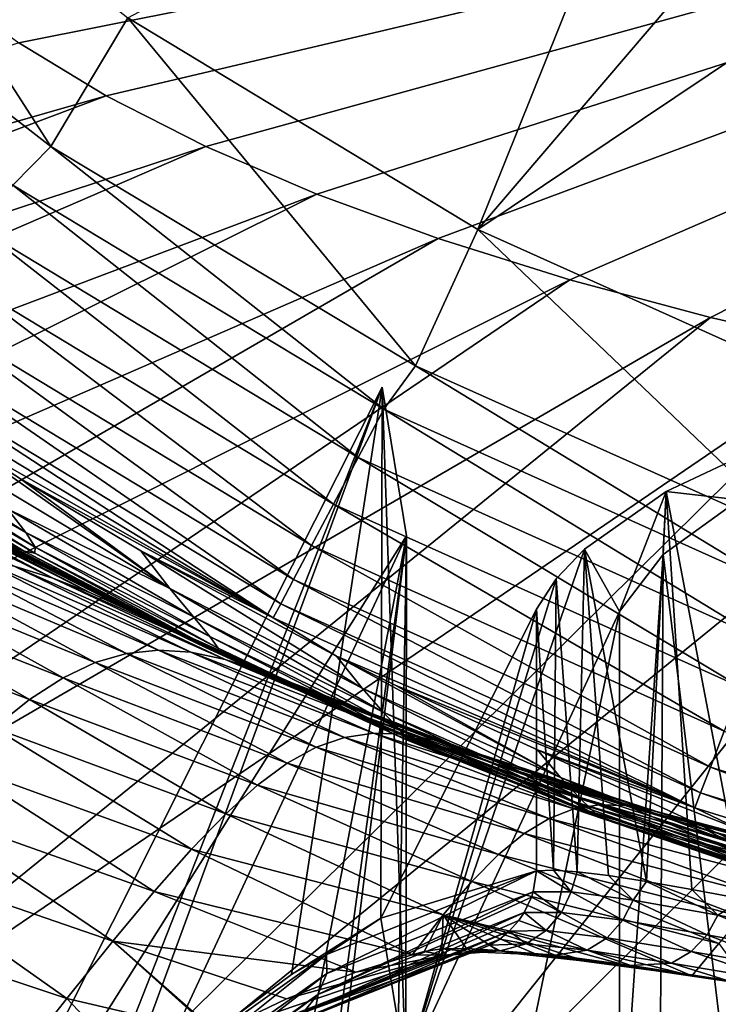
# Model space of a CAD drawing. Header units: metres. Extents: x -90 to 304, y -90 to 74.
# Tile 381 of 570: x 233.1 to 235.47, y 19.49 to 22.83. Entities that reach past the tile are written whole.
import ezdxf

# ---------------------------------------------------------------- set-up
doc = ezdxf.new("R2010")
doc.units = ezdxf.units.M
doc.layers.add('solid_21662050_350', color=7, linetype='CONTINUOUS')

msp = doc.modelspace()

# ---------------------------------------------------------------- linework, layer by layer
at = {"layer": 'solid_21662050_350'}
for points in [[(233.096497, 22.75025, 189.750885), (240, 24.126535, 186.507858), (232.841797, 22.937397, 189.231064)], [(233.393768, 22.570448, 190.250305), (240, 24.126535, 186.507858), (233.096497, 22.75025, 189.750885)], [(233.73175, 22.399099, 190.726242), (240, 24.126535, 186.507858), (233.393768, 22.570448, 190.250305)], [(234.108398, 22.237265, 191.175751), (240, 24.126535, 186.507858), (233.73175, 22.399099, 190.726242)], [(234.521347, 22.085938, 191.596085), (240, 24.126535, 186.507858), (234.108398, 22.237265, 191.175751)], [(234.968094, 21.946051, 191.984634), (240, 24.126535, 186.507858), (234.521347, 22.085938, 191.596085)], [(235.445862, 21.81847, 192.339005), (240, 24.126535, 186.507858), (234.968094, 21.946051, 191.984634)], [(235.951691, 21.703979, 192.657013), (240, 24.126535, 186.507858), (235.445862, 21.81847, 192.339005)], [(235.344818, 23.832262, -26.917501), (234.655655, 22.11727, 8.134833), (233.467255, 22.835686, 8.134833)], [(235.344818, 23.832262, -26.917501), (235.885696, 23.556669, -26.917501), (234.655655, 22.11727, 8.134833)], [(232.374115, 23.69211, 8.134833), (233.205414, 22.398092, 8.134833), (232.066986, 23.284014, 8.134833)], [(232.374115, 23.69211, 8.134833), (233.467255, 22.835686, 8.134833), (233.205414, 22.398092, 8.134833)], [(235.885696, 23.556669, -26.917501), (236.442825, 23.315584, -26.917501), (234.655655, 22.11727, 8.134833)], [(236.442825, 23.315584, -26.917501), (235.922043, 21.547314, 8.134833), (234.655655, 22.11727, 8.134833)], [(233.076874, 22.267763, 8.151209), (232.066986, 23.284014, 8.134833), (233.205414, 22.398092, 8.134833)], [(233.467255, 22.835686, 8.134833), (234.444061, 21.653379, 8.134833), (233.205414, 22.398092, 8.134833)], [(233.467255, 22.835686, 8.134833), (234.655655, 22.11727, 8.134833), (234.444061, 21.653379, 8.134833)], [(233.393768, 22.570448, 190.250305), (233.096497, 22.75025, 189.750885), (226.715378, 20.657795, 193.808807)], [(233.393768, 22.570448, 190.250305), (226.715378, 20.657795, 193.808807), (227.391174, 20.311388, 194.770981)], [(233.73175, 22.399099, 190.726242), (233.393768, 22.570448, 190.250305), (227.391174, 20.311388, 194.770981)], [(233.73175, 22.399099, 190.726242), (227.391174, 20.311388, 194.770981), (228.145523, 19.984114, 195.680023)], [(234.108398, 22.237265, 191.175751), (233.73175, 22.399099, 190.726242), (228.145523, 19.984114, 195.680023)], [(234.336502, 21.506258, 8.151209), (233.076874, 22.267763, 8.151209), (233.205414, 22.398092, 8.134833)], [(234.336502, 21.506258, 8.151209), (233.205414, 22.398092, 8.134833), (234.444061, 21.653379, 8.134833)], [(234.249512, 21.342251, 8.204169), (232.970627, 22.115519, 8.204169), (233.076874, 22.267763, 8.151209)], [(234.249512, 21.342251, 8.204169), (233.076874, 22.267763, 8.151209), (234.336502, 21.506258, 8.151209)], [(234.108398, 22.237265, 191.175751), (228.145523, 19.984114, 195.680023), (228.973709, 19.678011, 196.530258)], [(234.521347, 22.085938, 191.596085), (234.108398, 22.237265, 191.175751), (228.973709, 19.678011, 196.530258)], [(234.165741, 21.184338, 8.296158), (232.868317, 21.968937, 8.296158), (232.970627, 22.115519, 8.204169)], [(234.165741, 21.184338, 8.296158), (232.970627, 22.115519, 8.204169), (234.249512, 21.342251, 8.204169)], [(234.655655, 22.11727, 8.134833), (235.753845, 21.06699, 8.134833), (234.444061, 21.653379, 8.134833)], [(234.655655, 22.11727, 8.134833), (235.922043, 21.547314, 8.134833), (235.753845, 21.06699, 8.134833)], [(234.521347, 22.085938, 191.596085), (228.973709, 19.678011, 196.530258), (229.87059, 19.394985, 197.316391)], [(234.968094, 21.946051, 191.984634), (234.521347, 22.085938, 191.596085), (229.87059, 19.394985, 197.316391)], [(234.090881, 21.043173, 8.425043), (232.776886, 21.837894, 8.425043), (232.868317, 21.968937, 8.296158)], [(234.090881, 21.043173, 8.425043), (232.868317, 21.968937, 8.296158), (234.165741, 21.184338, 8.296158)], [(234.968094, 21.946051, 191.984634), (229.87059, 19.394985, 197.316391), (230.830566, 19.136803, 198.033524)], [(235.445862, 21.81847, 192.339005), (234.968094, 21.946051, 191.984634), (230.830566, 19.136803, 198.033524)], [(234.029968, 20.928207, 8.583852), (232.702484, 21.731159, 8.583852), (232.776886, 21.837894, 8.425043)], [(234.029968, 20.928207, 8.583852), (232.776886, 21.837894, 8.425043), (234.090881, 21.043173, 8.425043)], [(235.445862, 21.81847, 192.339005), (230.830566, 19.136803, 198.033524), (231.847656, 18.905067, 198.677185)], [(235.951691, 21.703979, 192.657013), (235.445862, 21.81847, 192.339005), (231.847656, 18.905067, 198.677185)], [(235.951691, 21.703979, 192.657013), (231.847656, 18.905067, 198.677185), (232.915543, 18.701227, 199.243378)], [(233.986267, 20.845713, 8.761939), (232.649094, 21.65457, 8.761939), (232.702484, 21.731159, 8.583852)], [(233.986267, 20.845713, 8.761939), (232.702484, 21.731159, 8.583852), (234.029968, 20.928207, 8.583852)], [(236.482498, 21.603287, 192.936691), (235.951691, 21.703979, 192.657013), (232.915543, 18.701227, 199.243378)], [(232.649094, 21.65457, 8.761939), (233.960754, 20.797693, 8.947236), (232.61795, 21.610004, 8.947236)], [(233.986267, 20.845713, 8.761939), (233.960754, 20.797693, 8.947236), (232.649094, 21.65457, 8.761939)], [(235.678543, 20.902775, 8.151209), (234.336502, 21.506258, 8.151209), (234.444061, 21.653379, 8.134833)], [(235.678543, 20.902775, 8.151209), (234.444061, 21.653379, 8.134833), (235.753845, 21.06699, 8.134833)], [(232.61795, 21.610004, 8.947236), (233.960754, 20.797693, 8.947236), (232.866623, 21.421316, 9.125204)], [(236.482498, 21.603287, 192.936691), (232.915543, 18.701227, 199.243378), (234.027557, 18.52655, 199.728561)], [(237.034973, 21.51701, 193.176346), (236.482498, 21.603287, 192.936691), (234.027557, 18.52655, 199.728561)], [(234.330597, 21.580872, 106.904694), (232.728149, 18.40222, 118.487755), (233.338913, 19.061548, 113.874153)], [(234.413651, 21.076187, 108.743774), (232.728149, 18.40222, 118.487755), (234.330597, 21.580872, 106.904694)], [(234.330597, 21.580872, 106.904694), (233.338913, 19.061548, 113.874153), (233.43811, 19.153154, 113.119171)], [(234.330597, 21.580872, 106.904694), (233.43811, 19.153154, 113.119171), (234.022659, 19.587032, 108.632675)], [(234.325729, 19.778139, 106.294273), (234.330597, 21.580872, 106.904694), (234.022659, 19.587032, 108.632675)], [(234.410599, 19.262512, 108.173233), (234.330597, 21.580872, 106.904694), (234.325729, 19.778139, 106.294273)], [(234.413651, 21.076187, 108.743774), (234.330597, 21.580872, 106.904694), (234.410599, 19.262512, 108.173233)], [(237.034973, 21.51701, 193.176346), (234.027557, 18.52655, 199.728561), (235.176788, 18.382124, 200.129715)], [(235.612335, 20.729338, 8.204169), (234.249512, 21.342251, 8.204169), (234.336502, 21.506258, 8.151209)], [(235.612335, 20.729338, 8.204169), (234.336502, 21.506258, 8.151209), (235.678543, 20.902775, 8.151209)], [(237.605743, 21.445683, 193.374451), (237.034973, 21.51701, 193.176346), (235.176788, 18.382124, 200.129715)], [(232.514465, 21.478231, 29.424231), (233.058624, 21.168266, 23.028183), (233.120117, 21.08843, 29.503458)], [(232.549545, 21.417933, 35.581928), (232.514465, 21.478231, 29.424231), (233.120117, 21.08843, 29.503458)], [(237.605743, 21.445683, 193.374451), (235.176788, 18.382124, 200.129715), (236.356049, 18.268848, 200.444351)], [(232.441727, 21.417768, 52.456257), (233.114471, 21.024902, 47.227535), (233.046463, 21.053848, 52.616924)], [(232.441727, 21.417768, 52.456257), (232.512054, 21.391352, 47.087769), (233.114471, 21.024902, 47.227535)], [(232.549545, 21.417933, 35.581928), (233.120117, 21.08843, 29.503458), (233.152527, 21.038488, 35.68095)], [(232.549561, 21.389481, 41.464397), (232.549545, 21.417933, 35.581928), (233.152527, 21.038488, 35.68095)], [(232.866623, 21.421316, 9.125204), (233.103119, 21.26984, 9.125216), (233.609421, 20.898111, 16.342543)], [(232.972595, 21.278799, 16.23838), (232.866623, 21.421316, 9.125204), (233.609421, 20.898111, 16.342543)], [(233.960754, 20.797693, 8.947236), (233.103119, 21.26984, 9.125216), (232.866623, 21.421316, 9.125204)], [(235.679871, 21.408484, 100.353279), (235.294891, 21.226646, 101.015892), (235.558838, 19.843107, 99.992172)], [(235.542038, 21.198984, 101.116692), (235.294891, 21.226646, 101.015892), (235.679871, 21.408484, 100.353279)], [(232.512054, 21.391352, 47.087769), (233.151367, 21.017921, 41.583141), (233.114471, 21.024902, 47.227535)], [(232.512054, 21.391352, 47.087769), (232.549561, 21.389481, 41.464397), (233.151367, 21.017921, 41.583141)], [(232.549561, 21.389481, 41.464397), (233.152527, 21.038488, 35.68095), (233.151367, 21.017921, 41.583141)], [(235.548569, 20.562342, 8.296158), (234.165741, 21.184338, 8.296158), (234.249512, 21.342251, 8.204169)], [(235.548569, 20.562342, 8.296158), (234.249512, 21.342251, 8.204169), (235.612335, 20.729338, 8.204169)], [(232.441574, 21.31205, 75.775742), (233.211807, 20.933279, 72.340446), (233.08136, 20.973787, 76.492096)], [(232.441574, 21.31205, 75.775742), (232.578903, 21.265078, 71.637657), (233.211807, 20.933279, 72.340446)], [(232.578903, 21.265078, 71.637657), (233.340714, 20.883131, 67.937714), (233.211807, 20.933279, 72.340446)], [(232.578903, 21.265078, 71.637657), (232.713669, 21.210035, 67.258224), (233.340714, 20.883131, 67.937714)], [(233.058624, 21.168266, 23.028183), (232.972595, 21.278799, 16.23838), (233.609421, 20.898111, 16.342543)], [(233.103119, 21.26984, 9.125216), (233.510712, 21.025146, 9.125279), (233.609421, 20.898111, 16.342543)], [(233.960754, 20.797693, 8.947236), (233.510712, 21.025146, 9.125279), (233.103119, 21.26984, 9.125216)], [(232.713669, 21.210035, 67.258224), (233.462601, 20.828779, 63.277733), (233.340714, 20.883131, 67.937714)], [(232.713669, 21.210035, 67.258224), (232.840286, 21.152597, 62.631336), (233.462601, 20.828779, 63.277733)], [(235.294891, 21.226646, 101.015892), (235.017624, 21.031384, 101.727432), (235.228775, 19.902697, 100.696312)], [(235.137024, 20.81938, 102.499985), (235.017624, 21.031384, 101.727432), (235.294891, 21.226646, 101.015892)], [(235.284821, 21.013298, 101.793335), (235.137024, 20.81938, 102.499985), (235.294891, 21.226646, 101.015892)], [(235.294891, 21.226646, 101.015892), (235.228775, 19.902697, 100.696312), (235.382324, 19.875771, 100.339798)], [(235.284821, 21.013298, 101.793335), (235.294891, 21.226646, 101.015892), (235.542038, 21.198984, 101.116692)], [(235.284821, 21.013298, 101.793335), (235.542038, 21.198984, 101.116692), (235.511292, 19.142267, 100.512573)], [(235.294891, 21.226646, 101.015892), (235.382324, 19.875771, 100.339798), (235.558838, 19.843107, 99.992172)], [(233.058624, 21.168266, 23.028183), (233.609421, 20.898111, 16.342543), (233.689651, 20.8015, 23.225809)], [(233.120117, 21.08843, 29.503458), (233.058624, 21.168266, 23.028183), (233.689651, 20.8015, 23.225809)], [(235.491592, 20.413063, 8.425043), (234.090881, 21.043173, 8.425043), (234.165741, 21.184338, 8.296158)], [(235.491592, 20.413063, 8.425043), (234.165741, 21.184338, 8.296158), (235.548569, 20.562342, 8.296158)], [(232.840286, 21.152597, 62.631336), (233.572021, 20.775703, 58.35482), (233.462601, 20.828779, 63.277733)], [(232.840286, 21.152597, 62.631336), (232.95314, 21.098499, 57.751469), (233.572021, 20.775703, 58.35482)], [(232.95314, 21.098499, 57.751469), (233.663406, 20.729776, 53.167881), (233.572021, 20.775703, 58.35482)], [(232.95314, 21.098499, 57.751469), (233.046463, 21.053848, 52.616924), (233.663406, 20.729776, 53.167881)], [(234.413651, 21.076187, 108.743774), (233.15213, 18.372522, 118.59597), (232.728149, 18.40222, 118.487755)], [(233.120117, 21.08843, 29.503458), (233.689651, 20.8015, 23.225809), (233.745941, 20.734318, 29.784002)], [(233.152527, 21.038488, 35.68095), (233.120117, 21.08843, 29.503458), (233.745941, 20.734318, 29.784002)], [(234.413651, 21.076187, 108.743774), (233.705643, 15.934495, 113.081017), (233.15213, 14.527333, 117.331146)], [(234.413651, 21.076187, 108.743774), (233.15213, 14.527333, 117.331146), (233.15213, 18.372522, 118.59597)], [(234.413651, 21.076187, 108.743774), (233.807373, 16.17358, 112.293518), (233.705643, 15.934495, 113.081017)], [(234.413651, 21.076187, 108.743774), (234.351303, 17.361851, 108.052902), (233.807373, 16.17358, 112.293518)], [(234.413651, 21.076187, 108.743774), (234.410599, 19.262512, 108.173233), (234.351303, 17.361851, 108.052902)], [(233.046463, 21.053848, 52.616924), (233.73114, 20.69709, 47.718491), (233.663406, 20.729776, 53.167881)], [(233.046463, 21.053848, 52.616924), (233.114471, 21.024902, 47.227535), (233.73114, 20.69709, 47.718491)], [(233.151367, 21.017921, 41.583141), (233.152527, 21.038488, 35.68095), (233.774002, 20.695379, 36.036213)], [(233.152527, 21.038488, 35.68095), (233.745941, 20.734318, 29.784002), (233.774002, 20.695379, 36.036213)], [(235.445221, 20.2915, 8.583852), (234.029968, 20.928207, 8.583852), (234.090881, 21.043173, 8.425043)], [(235.445221, 20.2915, 8.583852), (234.090881, 21.043173, 8.425043), (235.491592, 20.413063, 8.425043)], [(234.410599, 19.262512, 108.173233), (234.921509, 20.930098, 102.096519), (235.017624, 21.031384, 101.727432)], [(234.410599, 19.262512, 108.173233), (235.017624, 21.031384, 101.727432), (235.137024, 20.81938, 102.499985)], [(235.017624, 21.031384, 101.727432), (234.921509, 20.930098, 102.096519), (234.993484, 19.936056, 101.423607)], [(235.017624, 21.031384, 101.727432), (234.993484, 19.936056, 101.423607), (235.09903, 19.923019, 101.058601)], [(235.017624, 21.031384, 101.727432), (235.09903, 19.923019, 101.058601), (235.228775, 19.902697, 100.696312)], [(232.714996, 20.992762, 87.529892), (232.833557, 21.006042, 84.072266), (233.463043, 20.676922, 86.442268)], [(232.833557, 21.006042, 84.072266), (233.570648, 20.688181, 83.008507), (233.463043, 20.676922, 86.442268)], [(232.833557, 21.006042, 84.072266), (232.954681, 20.999258, 80.398941), (233.570648, 20.688181, 83.008507)], [(232.954681, 20.999258, 80.398941), (233.681519, 20.68096, 79.360817), (233.570648, 20.688181, 83.008507)], [(232.954681, 20.999258, 80.398941), (233.08136, 20.973787, 76.492096), (233.681519, 20.68096, 79.360817)], [(233.114471, 21.024902, 47.227535), (233.769592, 20.683748, 42.008232), (233.73114, 20.69709, 47.718491)], [(233.114471, 21.024902, 47.227535), (233.151367, 21.017921, 41.583141), (233.769592, 20.683748, 42.008232)], [(233.151367, 21.017921, 41.583141), (233.774002, 20.695379, 36.036213), (233.769592, 20.683748, 42.008232)], [(233.510712, 21.025146, 9.125279), (234.17511, 20.667822, 9.125484), (234.263123, 20.559017, 16.196573)], [(233.960754, 20.797693, 8.947236), (234.17511, 20.667822, 9.125484), (233.510712, 21.025146, 9.125279)], [(233.609421, 20.898111, 16.342543), (233.510712, 21.025146, 9.125279), (234.263123, 20.559017, 16.196573)], [(235.284821, 21.013298, 101.793335), (235.2742, 19.012121, 101.175255), (235.137024, 18.859087, 101.855171)], [(235.284821, 21.013298, 101.793335), (235.137024, 18.859087, 101.855171), (235.137024, 20.81938, 102.499985)], [(235.284821, 21.013298, 101.793335), (235.511292, 19.142267, 100.512573), (235.2742, 19.012121, 101.175255)], [(232.595734, 20.958197, 90.79007), (232.714996, 20.992762, 87.529892), (233.356018, 20.646046, 89.680473)], [(232.714996, 20.992762, 87.529892), (233.463043, 20.676922, 86.442268), (233.356018, 20.646046, 89.680473)], [(233.08136, 20.973787, 76.492096), (233.797516, 20.656776, 75.482208), (233.681519, 20.68096, 79.360817)], [(233.08136, 20.973787, 76.492096), (233.211807, 20.933279, 72.340446), (233.797516, 20.656776, 75.482208)], [(232.472473, 20.901123, 93.871048), (232.595734, 20.958197, 90.79007), (233.246918, 20.594419, 92.741516)], [(232.595734, 20.958197, 90.79007), (233.356018, 20.646046, 89.680473), (233.246918, 20.594419, 92.741516)], [(233.211807, 20.933279, 72.340446), (233.915695, 20.619436, 71.364014), (233.797516, 20.656776, 75.482208)], [(233.211807, 20.933279, 72.340446), (233.340714, 20.883131, 67.937714), (233.915695, 20.619436, 71.364014)], [(234.410599, 19.262512, 108.173233), (234.854584, 20.827171, 102.471588), (234.921509, 20.930098, 102.096519)], [(234.921509, 20.930098, 102.096519), (234.854584, 20.827171, 102.471588), (234.912109, 19.941319, 101.788734)], [(234.921509, 20.930098, 102.096519), (234.912109, 19.941319, 101.788734), (234.993484, 19.936056, 101.423607)], [(232.341827, 20.820454, 96.78965), (232.472473, 20.901123, 93.871048), (233.133057, 20.520943, 95.643135)], [(232.472473, 20.901123, 93.871048), (233.246918, 20.594419, 92.741516), (233.133057, 20.520943, 95.643135)], [(233.609421, 20.898111, 16.342543), (234.263123, 20.559017, 16.196573), (234.334518, 20.47784, 22.946369)], [(233.689651, 20.8015, 23.225809), (233.609421, 20.898111, 16.342543), (234.334518, 20.47784, 22.946369)], [(235.411957, 20.204273, 8.761939), (233.986267, 20.845713, 8.761939), (234.029968, 20.928207, 8.583852)], [(235.411957, 20.204273, 8.761939), (234.029968, 20.928207, 8.583852), (235.445221, 20.2915, 8.583852)], [(233.340714, 20.883131, 67.937714), (234.031418, 20.573589, 67.000648), (233.915695, 20.619436, 71.364014)], [(233.340714, 20.883131, 67.937714), (233.462601, 20.828779, 63.277733), (234.031418, 20.573589, 67.000648)], [(233.986267, 20.845713, 8.761939), (235.392532, 20.153486, 8.947236), (233.960754, 20.797693, 8.947236)], [(235.411957, 20.204273, 8.761939), (235.392532, 20.153486, 8.947236), (233.986267, 20.845713, 8.761939)], [(232.341827, 20.820454, 96.78965), (233.133057, 20.520943, 95.643135), (233.011536, 20.42473, 98.399895)], [(233.462601, 20.828779, 63.277733), (234.140015, 20.523884, 62.386528), (234.031418, 20.573589, 67.000648)], [(233.462601, 20.828779, 63.277733), (233.572021, 20.775703, 58.35482), (234.140015, 20.523884, 62.386528)], [(233.689651, 20.8015, 23.225809), (234.334518, 20.47784, 22.946369), (234.384888, 20.422886, 29.382647)], [(233.745941, 20.734318, 29.784002), (233.689651, 20.8015, 23.225809), (234.384888, 20.422886, 29.382647)], [(233.960754, 20.797693, 8.947236), (235.392532, 20.153486, 8.947236), (234.17511, 20.667822, 9.125484)], [(234.325729, 19.778139, 106.294273), (234.854584, 19.93854, 102.151657), (234.854584, 20.827171, 102.471588)], [(234.410599, 19.262512, 108.173233), (234.325729, 19.778139, 106.294273), (234.854584, 20.827171, 102.471588)], [(234.410599, 19.262512, 108.173233), (235.137024, 20.81938, 102.499985), (234.466675, 17.59634, 107.147659)], [(235.137024, 20.81938, 102.499985), (235.137024, 18.859087, 101.855171), (234.466675, 17.59634, 107.147659)], [(234.854584, 20.827171, 102.471588), (234.854584, 19.93854, 102.151657), (234.912109, 19.941319, 101.788734)], [(233.572021, 20.775703, 58.35482), (234.236771, 20.475052, 57.517097), (234.140015, 20.523884, 62.386528)], [(233.572021, 20.775703, 58.35482), (233.663406, 20.729776, 53.167881), (234.236771, 20.475052, 57.517097)], [(233.663406, 20.729776, 53.167881), (234.31691, 20.432257, 52.393444), (234.236771, 20.475052, 57.517097)], [(233.663406, 20.729776, 53.167881), (233.73114, 20.69709, 47.718491), (234.31691, 20.432257, 52.393444)], [(233.745941, 20.734318, 29.784002), (234.384888, 20.422886, 29.382647), (234.410583, 20.392691, 35.523666)], [(233.774002, 20.695379, 36.036213), (233.745941, 20.734318, 29.784002), (234.410583, 20.392691, 35.523666)], [(233.73114, 20.69709, 47.718491), (234.375626, 20.40081, 47.018597), (234.31691, 20.432257, 52.393444)], [(233.73114, 20.69709, 47.718491), (233.769592, 20.683748, 42.008232), (234.375626, 20.40081, 47.018597)], [(233.356018, 20.646046, 89.680473), (233.463043, 20.676922, 86.442268), (234.106613, 20.35865, 89.475655)], [(233.463043, 20.676922, 86.442268), (233.570648, 20.688181, 83.008507), (234.203278, 20.392223, 86.251755)], [(233.463043, 20.676922, 86.442268), (234.203278, 20.392223, 86.251755), (234.106613, 20.35865, 89.475655)], [(233.570648, 20.688181, 83.008507), (234.300827, 20.406775, 82.831947), (234.203278, 20.392223, 86.251755)], [(233.570648, 20.688181, 83.008507), (233.681519, 20.68096, 79.360817), (234.300827, 20.406775, 82.831947)], [(233.681519, 20.68096, 79.360817), (234.401505, 20.403414, 79.196899), (234.300827, 20.406775, 82.831947)], [(233.681519, 20.68096, 79.360817), (233.797516, 20.656776, 75.482208), (234.401505, 20.403414, 79.196899)], [(233.769592, 20.683748, 42.008232), (233.774002, 20.695379, 36.036213), (234.408096, 20.386026, 41.395592)], [(233.769592, 20.683748, 42.008232), (234.408096, 20.386026, 41.395592), (234.375626, 20.40081, 47.018597)], [(233.774002, 20.695379, 36.036213), (234.410583, 20.392691, 35.523666), (234.408096, 20.386026, 41.395592)], [(234.17511, 20.667822, 9.125484), (234.375198, 20.56974, 9.125568), (234.936737, 20.256451, 16.174911)], [(234.263123, 20.559017, 16.196573), (234.17511, 20.667822, 9.125484), (234.936737, 20.256451, 16.174911)], [(235.392532, 20.153486, 8.947236), (234.375198, 20.56974, 9.125568), (234.17511, 20.667822, 9.125484)], [(233.246918, 20.594419, 92.741516), (233.356018, 20.646046, 89.680473), (234.008621, 20.304937, 92.522957)], [(233.356018, 20.646046, 89.680473), (234.106613, 20.35865, 89.475655), (234.008621, 20.304937, 92.522957)], [(233.797516, 20.656776, 75.482208), (234.506744, 20.383638, 75.329041), (234.401505, 20.403414, 79.196899)], [(233.797516, 20.656776, 75.482208), (233.915695, 20.619436, 71.364014), (234.506744, 20.383638, 75.329041)], [(233.915695, 20.619436, 71.364014), (234.613785, 20.350958, 71.219986), (234.506744, 20.383638, 75.329041)], [(233.915695, 20.619436, 71.364014), (234.031418, 20.573589, 67.000648), (234.613785, 20.350958, 71.219986)], [(233.133057, 20.520943, 95.643135), (233.246918, 20.594419, 92.741516), (233.907028, 20.230005, 95.412407)], [(233.246918, 20.594419, 92.741516), (234.008621, 20.304937, 92.522957), (233.907028, 20.230005, 95.412407)], [(234.031418, 20.573589, 67.000648), (234.718475, 20.309547, 66.864388), (234.613785, 20.350958, 71.219986)], [(234.031418, 20.573589, 67.000648), (234.140015, 20.523884, 62.386528), (234.718475, 20.309547, 66.864388)], [(234.375198, 20.56974, 9.125568), (234.858673, 20.349985, 9.125804), (234.936737, 20.256451, 16.174911)], [(235.392532, 20.153486, 8.947236), (234.858673, 20.349985, 9.125804), (234.375198, 20.56974, 9.125568)], [(234.263123, 20.559017, 16.196573), (234.936737, 20.256451, 16.174911), (234.999146, 20.189026, 22.903961)], [(234.334518, 20.47784, 22.946369), (234.263123, 20.559017, 16.196573), (234.999146, 20.189026, 22.903961)], [(233.011536, 20.42473, 98.399895), (233.133057, 20.520943, 95.643135), (233.799408, 20.132925, 98.159103)], [(233.133057, 20.520943, 95.643135), (233.907028, 20.230005, 95.412407), (233.799408, 20.132925, 98.159103)], [(234.140015, 20.523884, 62.386528), (234.816681, 20.263575, 62.256886), (234.718475, 20.309547, 66.864388)], [(234.140015, 20.523884, 62.386528), (234.236771, 20.475052, 57.517097), (234.816681, 20.263575, 62.256886)], [(234.236771, 20.475052, 57.517097), (234.904236, 20.217306, 57.393398), (234.816681, 20.263575, 62.256886)], [(234.236771, 20.475052, 57.517097), (234.31691, 20.432257, 52.393444), (234.904236, 20.217306, 57.393398)], [(234.334518, 20.47784, 22.946369), (234.999146, 20.189026, 22.903961), (235.042679, 20.145704, 29.320248)], [(234.384888, 20.422886, 29.382647), (234.334518, 20.47784, 22.946369), (235.042679, 20.145704, 29.320248)], [(234.31691, 20.432257, 52.393444), (234.976929, 20.175463, 52.276276), (234.904236, 20.217306, 57.393398)], [(234.31691, 20.432257, 52.393444), (234.375626, 20.40081, 47.018597), (234.976929, 20.175463, 52.276276)], [(232.879379, 20.304958, 101.025322), (233.011536, 20.42473, 98.399895), (233.683289, 20.012836, 100.776833)], [(233.011536, 20.42473, 98.399895), (233.799408, 20.132925, 98.159103), (233.683289, 20.012836, 100.776833)], [(234.203278, 20.392223, 86.251755), (234.300827, 20.406775, 82.831947), (234.982132, 20.149185, 85.465347)], [(234.300827, 20.406775, 82.831947), (235.067947, 20.163525, 82.063179), (234.982132, 20.149185, 85.465347)], [(234.300827, 20.406775, 82.831947), (234.401505, 20.403414, 79.196899), (235.067947, 20.163525, 82.063179)], [(234.375626, 20.40081, 47.018597), (235.030487, 20.142914, 46.909908), (234.976929, 20.175463, 52.276276)], [(234.375626, 20.40081, 47.018597), (234.408096, 20.386026, 41.395592), (235.030487, 20.142914, 46.909908)], [(234.384888, 20.422886, 29.382647), (235.042679, 20.145704, 29.320248), (235.064194, 20.124722, 35.442593)], [(234.410583, 20.392691, 35.523666), (234.384888, 20.422886, 29.382647), (235.064194, 20.124722, 35.442593)], [(234.401505, 20.403414, 79.196899), (235.156891, 20.161089, 78.446472), (235.067947, 20.163525, 82.063179)], [(234.401505, 20.403414, 79.196899), (234.506744, 20.383638, 75.329041), (235.156891, 20.161089, 78.446472)], [(236.926651, 19.831503, 8.583852), (235.445221, 20.2915, 8.583852), (235.491592, 20.413063, 8.425043)], [(234.106613, 20.35865, 89.475655), (234.203278, 20.392223, 86.251755), (234.89769, 20.117016, 88.672379)], [(234.203278, 20.392223, 86.251755), (234.982132, 20.149185, 85.465347), (234.89769, 20.117016, 88.672379)], [(234.408096, 20.386026, 41.395592), (234.410583, 20.392691, 35.523666), (235.060669, 20.124527, 41.298679)], [(234.408096, 20.386026, 41.395592), (235.060669, 20.124527, 41.298679), (235.030487, 20.142914, 46.909908)], [(234.410583, 20.392691, 35.523666), (235.064194, 20.124722, 35.442593), (235.060669, 20.124527, 41.298679)], [(234.506744, 20.383638, 75.329041), (235.249573, 20.143503, 74.599068), (235.156891, 20.161089, 78.446472)], [(234.506744, 20.383638, 75.329041), (234.613785, 20.350958, 71.219986), (235.249573, 20.143503, 74.599068)], [(234.008621, 20.304937, 92.522957), (234.106613, 20.35865, 89.475655), (234.812866, 20.065964, 91.70369)], [(234.106613, 20.35865, 89.475655), (234.89769, 20.117016, 88.672379), (234.812866, 20.065964, 91.70369)], [(234.613785, 20.350958, 71.219986), (235.343155, 20.114069, 70.51429), (235.249573, 20.143503, 74.599068)], [(234.613785, 20.350958, 71.219986), (234.718475, 20.309547, 66.864388), (235.343155, 20.114069, 70.51429)], [(234.858673, 20.349985, 9.125804), (235.560043, 20.072575, 9.126214), (235.626129, 19.994043, 16.070679)], [(234.936737, 20.256451, 16.174911), (234.858673, 20.349985, 9.125804), (235.626129, 19.994043, 16.070679)], [(235.392532, 20.153486, 8.947236), (235.560043, 20.072575, 9.126214), (234.858673, 20.349985, 9.125804)], [(232.733658, 20.160801, 103.532936), (232.879379, 20.304958, 101.025322), (233.556198, 19.868879, 103.279373)], [(232.879379, 20.304958, 101.025322), (233.683289, 20.012836, 100.776833), (233.556198, 19.868879, 103.279373)], [(233.907028, 20.230005, 95.412407), (234.008621, 20.304937, 92.522957), (234.725876, 19.994984, 94.578476)], [(234.008621, 20.304937, 92.522957), (234.812866, 20.065964, 91.70369), (234.725876, 19.994984, 94.578476)], [(234.718475, 20.309547, 66.864388), (235.434189, 20.076385, 66.18718), (235.343155, 20.114069, 70.51429)], [(234.718475, 20.309547, 66.864388), (234.816681, 20.263575, 62.256886), (235.434189, 20.076385, 66.18718)], [(234.816681, 20.263575, 62.256886), (235.519196, 20.034054, 61.612759), (235.434189, 20.076385, 66.18718)], [(234.816681, 20.263575, 62.256886), (234.904236, 20.217306, 57.393398), (235.519196, 20.034054, 61.612759)], [(236.904236, 19.740879, 8.761939), (235.411957, 20.204273, 8.761939), (235.445221, 20.2915, 8.583852)], [(236.904236, 19.740879, 8.761939), (235.445221, 20.2915, 8.583852), (236.926651, 19.831503, 8.583852)], [(233.799408, 20.132925, 98.159103), (233.907028, 20.230005, 95.412407), (234.634827, 19.903131, 97.312737)], [(233.907028, 20.230005, 95.412407), (234.725876, 19.994984, 94.578476), (234.634827, 19.903131, 97.312737)], [(234.936737, 20.256451, 16.174911), (235.626129, 19.994043, 16.070679), (235.678497, 19.939463, 22.703989)], [(234.999146, 20.189026, 22.903961), (234.936737, 20.256451, 16.174911), (235.678497, 19.939463, 22.703989)], [(234.904236, 20.217306, 57.393398), (235.594727, 19.990814, 56.788116), (235.519196, 20.034054, 61.612759)], [(234.904236, 20.217306, 57.393398), (234.976929, 20.175463, 52.276276), (235.594727, 19.990814, 56.788116)], [(235.411957, 20.204273, 8.761939), (236.891144, 19.688105, 8.947236), (235.392532, 20.153486, 8.947236)], [(236.904236, 19.740879, 8.761939), (236.891144, 19.688105, 8.947236), (235.411957, 20.204273, 8.761939)], [(232.571426, 19.991415, 105.936188), (232.733658, 20.160801, 103.532936), (233.415665, 19.700169, 105.68042)], [(232.733658, 20.160801, 103.532936), (233.556198, 19.868879, 103.279373), (233.415665, 19.700169, 105.68042)], [(234.976929, 20.175463, 52.276276), (235.657257, 19.950867, 51.717182), (235.594727, 19.990814, 56.788116)], [(234.976929, 20.175463, 52.276276), (235.030487, 20.142914, 46.909908), (235.657257, 19.950867, 51.717182)], [(235.768402, 19.940464, 85.174461), (234.982132, 20.149185, 85.465347), (235.067947, 20.163525, 82.063179)], [(234.999146, 20.189026, 22.903961), (235.678497, 19.939463, 22.703989), (235.714798, 19.906549, 29.032614)], [(235.042679, 20.145704, 29.320248), (234.999146, 20.189026, 22.903961), (235.714798, 19.906549, 29.032614)], [(235.842148, 19.95702, 81.783936), (235.067947, 20.163525, 82.063179), (235.156891, 20.161089, 78.446472)], [(235.842148, 19.95702, 81.783936), (235.768402, 19.940464, 85.174461), (235.067947, 20.163525, 82.063179)], [(235.918732, 19.95739, 78.178108), (235.156891, 20.161089, 78.446472), (235.249573, 20.143503, 74.599068)], [(235.918732, 19.95739, 78.178108), (235.842148, 19.95702, 81.783936), (235.156891, 20.161089, 78.446472)], [(233.683289, 20.012836, 100.776833), (233.799408, 20.132925, 98.159103), (234.537781, 19.789541, 99.920013)], [(233.799408, 20.132925, 98.159103), (234.634827, 19.903131, 97.312737), (234.537781, 19.789541, 99.920013)], [(235.696075, 19.906694, 88.369606), (234.89769, 20.117016, 88.672379), (234.982132, 20.149185, 85.465347)], [(235.768402, 19.940464, 85.174461), (235.696075, 19.906694, 88.369606), (234.982132, 20.149185, 85.465347)], [(235.030487, 20.142914, 46.909908), (235.703262, 19.91851, 46.405334), (235.657257, 19.950867, 51.717182)], [(235.030487, 20.142914, 46.909908), (235.060669, 20.124527, 41.298679), (235.703262, 19.91851, 46.405334)], [(235.042679, 20.145704, 29.320248), (235.714798, 19.906549, 29.032614), (235.732513, 19.893333, 35.074635)], [(235.064194, 20.124722, 35.442593), (235.042679, 20.145704, 29.320248), (235.732513, 19.893333, 35.074635)], [(235.998367, 19.94319, 74.341156), (235.249573, 20.143503, 74.599068), (235.343155, 20.114069, 70.51429)], [(235.998367, 19.94319, 74.341156), (235.918732, 19.95739, 78.178108), (235.249573, 20.143503, 74.599068)], [(235.392532, 20.153486, 8.947236), (236.891144, 19.688105, 8.947236), (235.560043, 20.072575, 9.126214)], [(235.623795, 19.854681, 91.389275), (234.812866, 20.065964, 91.70369), (234.89769, 20.117016, 88.672379)], [(235.696075, 19.906694, 88.369606), (235.623795, 19.854681, 91.389275), (234.89769, 20.117016, 88.672379)], [(235.060669, 20.124527, 41.298679), (235.064194, 20.124722, 35.442593), (235.729172, 19.898045, 40.857948)], [(235.060669, 20.124527, 41.298679), (235.729172, 19.898045, 40.857948), (235.703262, 19.91851, 46.405334)], [(235.064194, 20.124722, 35.442593), (235.732513, 19.893333, 35.074635), (235.729172, 19.898045, 40.857948)], [(236.078613, 19.917421, 70.26693), (235.343155, 20.114069, 70.51429), (235.434189, 20.076385, 66.18718)], [(236.078613, 19.917421, 70.26693), (235.998367, 19.94319, 74.341156), (235.343155, 20.114069, 70.51429)], [(235.55011, 19.783403, 94.25325), (234.725876, 19.994984, 94.578476), (234.812866, 20.065964, 91.70369)], [(235.623795, 19.854681, 91.389275), (235.55011, 19.783403, 94.25325), (234.812866, 20.065964, 91.70369)], [(236.156586, 19.883286, 65.950668), (235.434189, 20.076385, 66.18718), (235.519196, 20.034054, 61.612759)], [(236.156586, 19.883286, 65.950668), (236.078613, 19.917421, 70.26693), (235.434189, 20.076385, 66.18718)], [(233.556198, 19.868879, 103.279373), (233.683289, 20.012836, 100.776833), (234.432312, 19.65395, 102.40741)], [(233.683289, 20.012836, 100.776833), (234.537781, 19.789541, 99.920013), (234.432312, 19.65395, 102.40741)], [(235.473587, 19.691904, 96.978233), (234.634827, 19.903131, 97.312737), (234.725876, 19.994984, 94.578476)], [(235.55011, 19.783403, 94.25325), (235.473587, 19.691904, 96.978233), (234.725876, 19.994984, 94.578476)], [(232.390167, 19.795725, 108.247589), (232.571426, 19.991415, 105.936188), (233.259567, 19.505608, 107.992546)], [(232.571426, 19.991415, 105.936188), (233.415665, 19.700169, 105.68042), (233.259567, 19.505608, 107.992546)], [(234.142944, 19.590511, 107.608986), (234.854584, 19.93854, 102.151657), (234.141296, 19.654474, 107.714622)], [(234.325729, 19.778139, 106.294273), (234.141296, 19.654474, 107.714622), (234.854584, 19.93854, 102.151657)], [(234.142944, 19.590511, 107.608986), (234.843323, 19.868227, 102.147804), (234.854584, 19.93854, 102.151657)], [(234.843323, 19.868227, 102.147804), (234.972626, 19.867519, 101.447372), (234.854584, 19.93854, 102.151657)], [(234.972626, 19.867519, 101.447372), (234.912109, 19.941319, 101.788734), (234.854584, 19.93854, 102.151657)], [(234.972626, 19.867519, 101.447372), (234.993484, 19.936056, 101.423607), (234.912109, 19.941319, 101.788734)], [(234.972626, 19.867519, 101.447372), (235.183212, 19.839136, 100.766464), (234.993484, 19.936056, 101.423607)], [(235.183212, 19.839136, 100.766464), (235.09903, 19.923019, 101.058601), (234.993484, 19.936056, 101.423607)], [(235.382095, 19.582195, 99.571823), (234.537781, 19.789541, 99.920013), (234.634827, 19.903131, 97.312737)], [(235.473587, 19.691904, 96.978233), (235.382095, 19.582195, 99.571823), (234.634827, 19.903131, 97.312737)], [(235.183212, 19.839136, 100.766464), (235.228775, 19.902697, 100.696312), (235.09903, 19.923019, 101.058601)], [(235.183212, 19.839136, 100.766464), (235.470917, 19.788492, 100.114853), (235.228775, 19.902697, 100.696312)], [(235.470917, 19.788492, 100.114853), (235.382324, 19.875771, 100.339798), (235.228775, 19.902697, 100.696312)], [(233.415665, 19.700169, 105.68042), (233.556198, 19.868879, 103.279373), (234.241501, 19.595001, 103.887321)], [(233.556198, 19.868879, 103.279373), (234.432312, 19.65395, 102.40741), (234.241501, 19.595001, 103.887321)], [(234.112167, 19.519163, 107.600082), (234.837433, 19.849787, 102.146416), (234.843323, 19.868227, 102.147804)], [(234.112167, 19.519163, 107.600082), (234.843323, 19.868227, 102.147804), (234.142944, 19.590511, 107.608986)], [(234.939697, 19.797855, 101.4394), (234.843323, 19.868227, 102.147804), (234.837433, 19.849787, 102.146416)], [(234.939697, 19.797855, 101.4394), (234.972626, 19.867519, 101.447372), (234.843323, 19.868227, 102.147804)], [(234.939697, 19.797855, 101.4394), (235.147949, 19.770988, 100.755829), (234.972626, 19.867519, 101.447372)], [(235.147949, 19.770988, 100.755829), (235.183212, 19.839136, 100.766464), (234.972626, 19.867519, 101.447372)], [(235.470917, 19.788492, 100.114853), (235.558838, 19.843107, 99.992172), (235.382324, 19.875771, 100.339798)], [(234.112167, 19.519163, 107.600082), (234.812912, 19.797483, 102.141487), (234.837433, 19.849787, 102.146416)], [(234.812912, 19.797483, 102.141487), (234.939697, 19.797855, 101.4394), (234.837433, 19.849787, 102.146416)], [(235.147949, 19.770988, 100.755829), (235.433945, 19.721943, 100.100525), (235.183212, 19.839136, 100.766464)], [(235.433945, 19.721943, 100.100525), (235.470917, 19.788492, 100.114853), (235.183212, 19.839136, 100.766464)], [(235.470917, 19.788492, 100.114853), (235.831757, 19.721197, 99.501587), (235.558838, 19.843107, 99.992172)], [(232.390167, 19.795725, 108.247589), (233.259567, 19.505608, 107.992546), (233.085953, 19.283936, 110.22757)], [(234.060776, 19.455313, 107.589035), (234.794769, 19.770372, 102.138245), (234.812912, 19.797483, 102.141487)], [(234.060776, 19.455313, 107.589035), (234.812912, 19.797483, 102.141487), (234.112167, 19.519163, 107.600082)], [(234.887329, 19.736252, 101.426491), (234.812912, 19.797483, 102.141487), (234.794769, 19.770372, 102.138245)], [(234.887329, 19.736252, 101.426491), (234.939697, 19.797855, 101.4394), (234.812912, 19.797483, 102.141487)], [(234.887329, 19.736252, 101.426491), (235.094406, 19.711718, 100.737846), (234.939697, 19.797855, 101.4394)], [(235.094406, 19.711718, 100.737846), (235.147949, 19.770988, 100.755829), (234.939697, 19.797855, 101.4394)], [(234.325729, 19.778139, 106.294273), (234.022659, 19.587032, 108.632675), (234.141296, 19.654474, 107.714622)], [(234.060776, 19.455313, 107.589035), (234.762543, 19.734091, 102.132881), (234.794769, 19.770372, 102.138245)], [(234.4729, 19.664856, 102.093575), (234.432312, 19.65395, 102.40741), (234.537781, 19.789541, 99.920013)], [(234.533066, 19.673817, 101.718414), (234.4729, 19.664856, 102.093575), (234.537781, 19.789541, 99.920013)], [(234.616959, 19.675043, 101.346817), (234.533066, 19.673817, 101.718414), (234.537781, 19.789541, 99.920013)], [(234.723999, 19.66897, 100.979996), (234.616959, 19.675043, 101.346817), (234.537781, 19.789541, 99.920013)], [(234.853729, 19.656118, 100.61895), (234.723999, 19.66897, 100.979996), (234.537781, 19.789541, 99.920013)], [(235.005966, 19.637056, 100.264435), (234.853729, 19.656118, 100.61895), (234.537781, 19.789541, 99.920013)], [(235.180634, 19.612406, 99.917336), (235.005966, 19.637056, 100.264435), (234.537781, 19.789541, 99.920013)], [(235.382095, 19.582195, 99.571823), (235.180634, 19.612406, 99.917336), (234.537781, 19.789541, 99.920013)], [(234.762543, 19.734091, 102.132881), (234.887329, 19.736252, 101.426491), (234.794769, 19.770372, 102.138245)], [(235.094406, 19.711718, 100.737846), (235.380142, 19.665026, 100.076683), (235.147949, 19.770988, 100.755829)], [(235.380142, 19.665026, 100.076683), (235.433945, 19.721943, 100.100525), (235.147949, 19.770988, 100.755829)], [(235.433945, 19.721943, 100.100525), (235.794037, 19.656244, 99.48262), (235.470917, 19.788492, 100.114853)], [(235.794037, 19.656244, 99.48262), (235.831757, 19.721197, 99.501587), (235.470917, 19.788492, 100.114853)], [(233.992477, 19.407436, 107.576904), (234.730484, 19.707491, 102.127884), (234.762543, 19.734091, 102.132881)], [(233.992477, 19.407436, 107.576904), (234.762543, 19.734091, 102.132881), (234.060776, 19.455313, 107.589035)], [(234.730484, 19.707491, 102.127884), (234.819382, 19.690838, 101.409561), (234.762543, 19.734091, 102.132881)], [(234.762543, 19.734091, 102.132881), (234.819382, 19.690838, 101.409561), (234.887329, 19.736252, 101.426491)], [(234.887329, 19.736252, 101.426491), (234.819382, 19.690838, 101.409561), (235.026688, 19.669279, 100.71376)], [(234.887329, 19.736252, 101.426491), (235.026688, 19.669279, 100.71376), (235.094406, 19.711718, 100.737846)], [(233.259567, 19.505608, 107.992546), (233.415665, 19.700169, 105.68042), (233.763214, 19.387476, 107.584328)], [(233.415665, 19.700169, 105.68042), (233.768173, 19.390125, 107.546059), (233.763214, 19.387476, 107.584328)], [(233.415665, 19.700169, 105.68042), (234.005325, 19.504053, 105.714844), (233.768173, 19.390125, 107.546059)], [(233.415665, 19.700169, 105.68042), (234.241501, 19.595001, 103.887321), (234.005325, 19.504053, 105.714844)], [(233.992477, 19.407436, 107.576904), (234.695709, 19.686033, 102.122711), (234.730484, 19.707491, 102.127884)], [(234.730484, 19.707491, 102.127884), (234.695709, 19.686033, 102.122711), (234.819382, 19.690838, 101.409561)], [(235.094406, 19.711718, 100.737846), (235.026688, 19.669279, 100.71376), (235.313797, 19.625511, 100.044998)], [(235.094406, 19.711718, 100.737846), (235.313797, 19.625511, 100.044998), (235.380142, 19.665026, 100.076683)], [(235.380142, 19.665026, 100.076683), (235.741165, 19.601616, 99.452232), (235.433945, 19.721943, 100.100525)], [(235.741165, 19.601616, 99.452232), (235.794037, 19.656244, 99.48262), (235.433945, 19.721943, 100.100525)], [(233.9151, 19.380987, 107.565094), (234.650421, 19.666876, 102.11628), (234.695709, 19.686033, 102.122711)], [(233.9151, 19.380987, 107.565094), (234.695709, 19.686033, 102.122711), (233.992477, 19.407436, 107.576904)], [(233.9151, 19.380987, 107.565094), (234.619736, 19.658621, 102.112083), (234.650421, 19.666876, 102.11628)], [(234.543289, 19.652596, 102.102127), (234.432312, 19.65395, 102.40741), (234.4729, 19.664856, 102.093575)], [(234.543289, 19.652596, 102.102127), (234.4729, 19.664856, 102.093575), (234.533066, 19.673817, 101.718414)], [(234.63829, 19.664188, 101.5065), (234.533066, 19.673817, 101.718414), (234.616959, 19.675043, 101.346817)], [(234.63829, 19.664188, 101.5065), (234.543289, 19.652596, 102.102127), (234.533066, 19.673817, 101.718414)], [(234.561874, 19.652222, 102.104485), (234.543289, 19.652596, 102.102127), (234.63829, 19.664188, 101.5065)], [(234.619736, 19.658621, 102.112083), (234.561874, 19.652222, 102.104485), (234.63829, 19.664188, 101.5065)], [(234.63829, 19.664188, 101.5065), (234.616959, 19.675043, 101.346817), (234.723999, 19.66897, 100.979996)], [(234.731934, 19.667055, 101.440636), (234.619736, 19.658621, 102.112083), (234.63829, 19.664188, 101.5065)], [(234.650421, 19.666876, 102.11628), (234.619736, 19.658621, 102.112083), (234.731934, 19.667055, 101.440636)], [(234.791412, 19.657633, 100.921318), (234.63829, 19.664188, 101.5065), (234.723999, 19.66897, 100.979996)], [(234.731934, 19.667055, 101.440636), (234.63829, 19.664188, 101.5065), (234.791412, 19.657633, 100.921318)], [(234.695709, 19.686033, 102.122711), (234.650421, 19.666876, 102.11628), (234.731934, 19.667055, 101.440636)], [(234.819382, 19.690838, 101.409561), (234.695709, 19.686033, 102.122711), (234.731934, 19.667055, 101.440636)], [(234.791412, 19.657633, 100.921318), (234.723999, 19.66897, 100.979996), (234.853729, 19.656118, 100.61895)], [(234.819382, 19.690838, 101.409561), (234.731934, 19.667055, 101.440636), (234.918152, 19.652462, 100.783569)], [(234.918152, 19.652462, 100.783569), (234.731934, 19.667055, 101.440636), (234.791412, 19.657633, 100.921318)], [(235.026688, 19.669279, 100.71376), (234.819382, 19.690838, 101.409561), (234.918152, 19.652462, 100.783569)], [(235.026688, 19.669279, 100.71376), (234.918152, 19.652462, 100.783569), (235.174835, 19.617987, 100.148705)], [(235.313797, 19.625511, 100.044998), (235.026688, 19.669279, 100.71376), (235.174835, 19.617987, 100.148705)], [(235.380142, 19.665026, 100.076683), (235.313797, 19.625511, 100.044998), (235.677521, 19.564896, 99.412636)], [(235.380142, 19.665026, 100.076683), (235.677521, 19.564896, 99.412636), (235.741165, 19.601616, 99.452232)], [(235.575439, 19.552542, 99.280998), (235.382095, 19.582195, 99.571823), (235.473587, 19.691904, 96.978233)], [(234.141296, 19.654474, 107.714622), (233.43811, 19.153154, 113.119171), (233.434036, 19.088497, 113.058899)], [(234.142944, 19.590511, 107.608986), (234.141296, 19.654474, 107.714622), (233.434036, 19.088497, 113.058899)], [(234.141296, 19.654474, 107.714622), (234.022659, 19.587032, 108.632675), (233.43811, 19.153154, 113.119171)], [(234.543289, 19.652596, 102.102127), (233.768173, 19.390125, 107.546059), (234.005325, 19.504053, 105.714844)], [(233.837845, 19.376471, 107.55481), (233.768173, 19.390125, 107.546059), (234.543289, 19.652596, 102.102127)], [(233.837845, 19.376471, 107.55481), (234.561874, 19.652222, 102.104485), (234.619736, 19.658621, 102.112083)], [(233.837845, 19.376471, 107.55481), (234.619736, 19.658621, 102.112083), (233.9151, 19.380987, 107.565094)], [(233.837845, 19.376471, 107.55481), (234.543289, 19.652596, 102.102127), (234.561874, 19.652222, 102.104485)], [(234.543289, 19.652596, 102.102127), (234.005325, 19.504053, 105.714844), (234.241501, 19.595001, 103.887321)], [(234.543289, 19.652596, 102.102127), (234.241501, 19.595001, 103.887321), (234.432312, 19.65395, 102.40741)], [(234.999832, 19.635057, 100.351845), (234.791412, 19.657633, 100.921318), (234.853729, 19.656118, 100.61895)], [(234.918152, 19.652462, 100.783569), (234.791412, 19.657633, 100.921318), (234.999832, 19.635057, 100.351845)], [(234.999832, 19.635057, 100.351845), (234.853729, 19.656118, 100.61895), (235.005966, 19.637056, 100.264435)], [(235.174835, 19.617987, 100.148705), (234.918152, 19.652462, 100.783569), (234.999832, 19.635057, 100.351845)], [(234.999832, 19.635057, 100.351845), (235.005966, 19.637056, 100.264435), (235.180634, 19.612406, 99.917336)], [(235.261734, 19.599026, 99.803337), (234.999832, 19.635057, 100.351845), (235.180634, 19.612406, 99.917336)], [(235.174835, 19.617987, 100.148705), (234.999832, 19.635057, 100.351845), (235.261734, 19.599026, 99.803337)], [(235.313797, 19.625511, 100.044998), (235.174835, 19.617987, 100.148705), (235.49942, 19.567764, 99.543686)], [(235.49942, 19.567764, 99.543686), (235.174835, 19.617987, 100.148705), (235.261734, 19.599026, 99.803337)], [(235.261734, 19.599026, 99.803337), (235.180634, 19.612406, 99.917336), (235.382095, 19.582195, 99.571823)], [(235.261734, 19.599026, 99.803337), (235.382095, 19.582195, 99.571823), (235.575439, 19.552542, 99.280998)], [(235.49942, 19.567764, 99.543686), (235.261734, 19.599026, 99.803337), (235.575439, 19.552542, 99.280998)], [(235.677521, 19.564896, 99.412636), (235.313797, 19.625511, 100.044998), (235.49942, 19.567764, 99.543686)], [(234.142944, 19.590511, 107.608986), (233.434036, 19.088497, 113.058899), (233.403671, 19.017406, 113.046585)], [(234.112167, 19.519163, 107.600082), (234.142944, 19.590511, 107.608986), (233.403671, 19.017406, 113.046585)], [(233.085953, 19.283936, 110.22757), (233.259567, 19.505608, 107.992546), (233.511826, 19.238356, 109.52076)], [(233.259567, 19.505608, 107.992546), (233.763214, 19.387476, 107.584328), (233.511826, 19.238356, 109.52076)], [(234.112167, 19.519163, 107.600082), (233.403671, 19.017406, 113.046585), (233.3526, 18.953783, 113.03244)], [(234.060776, 19.455313, 107.589035), (234.112167, 19.519163, 107.600082), (233.3526, 18.953783, 113.03244)]]:
    msp.add_3dface(points, dxfattribs=at)

doc.saveas('drawing.dxf')
